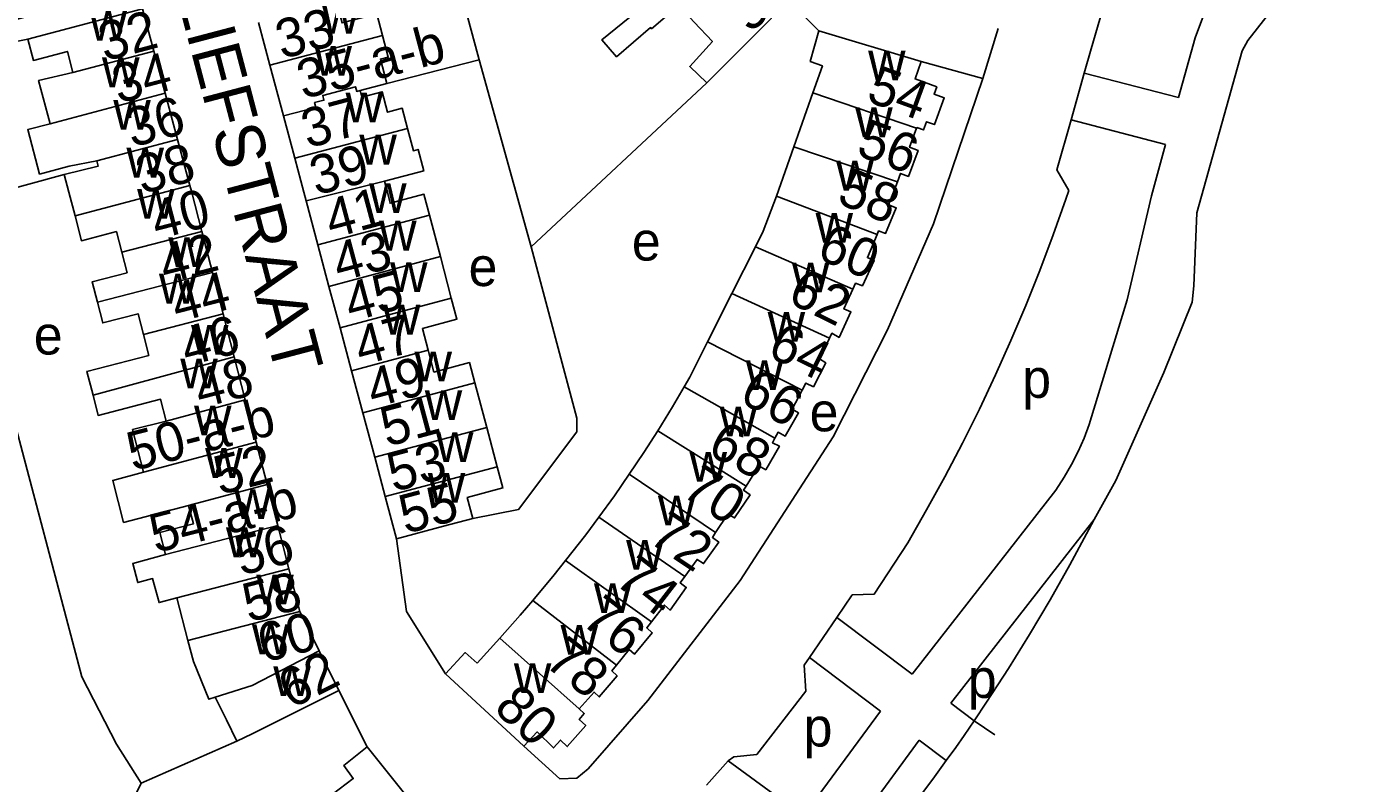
# Model space of a CAD drawing. Extents: x 161258 to 163262, y 380749 to 382054.
# Drawn here: x 162976.7 to 163113.5, y 380939 to 381017.1 of the extents above; entities that cross this region are included whole.
import ezdxf

# ---------------------------------------------------------------- set-up
doc = ezdxf.new("R2010")
doc.units = 0
for name, color, linetype in [('BLT_Basislijn', 7, 'Continuous'), ('BLT_Bebouwing', 7, 'Continuous'), ('BLT_Centroide', 7, 'Continuous'), ('BLT_Huisnummer', 7, 'Continuous'), ('BLT_Huisnummer_ tussenligend', 7, 'Continuous'), ('BLT_Huisnummer_reeks', 7, 'Continuous'), ('BLT_Onderverdeling_panden', 7, 'Continuous'), ('BLT_Straatnaam', 7, 'Continuous'), ('BLT_Vlakafsluiter', 7, 'Continuous')]:
    doc.layers.add(name, color=color, linetype=linetype)

msp = doc.modelspace()

# ---------------------------------------------------------------- linework, layer by layer
at = {"layer": 'BLT_Basislijn'}
for p, q in [((163058.43, 381016.64), (163055.32, 381019.74)), ((163076.92, 381016.86), (163075.34, 381011.73)), ((163097.27, 381015.91), (163095.55, 381009.74)), ((163085.81, 381012.27), (163086.52, 381014.78)), ((163023.39, 381013.63), (163013.88, 381011.2)), ((163023.39, 381013.63), (163028.76, 380994.35)), ((163069.01, 381013.46), (163075.34, 381011.73)), ((163046.87, 381011.26), (163028.76, 380994.35)), ((163084.45, 381007.46), (163085.81, 381012.27)), ((163085.81, 381012.27), (163095.55, 381009.74)), ((163084.45, 381007.46), (163094.21, 381004.92)), ((163094.21, 381004.92), (163092.74, 380999.63)), ((162980.61, 381001.8), (162969.5, 380998.81)), ((163082.87, 380969.27), (163068.07, 380950.29)), ((163086.84, 380966.23), (163072.06, 380947.28)), ((163061.86, 380958.45), (163060.29, 380956.14)), ((163060.29, 380956.14), (163057.46, 380952.01)), ((163060.29, 380956.14), (163068.07, 380950.29)), ((163057.46, 380952.01), (163064.81, 380946.48)), ((163011.85, 380942.78), (163008.93, 380948.59)), ((163072.06, 380947.28), (163074.46, 380945.47)), ((163064.81, 380946.48), (163056.85, 380935.68)), ((163073.44, 380943.95), (163074.46, 380945.47)), ((162998.41, 380943.36), (162988.55, 380939.04)), ((163068.8, 380943.47), (163060.88, 380932.73)), ((163068.8, 380943.47), (163071.59, 380941.37)), ((163046.84, 380938.82), (163049.09, 380941.36)), ((163049.09, 380941.36), (163056.85, 380935.68))]:
    msp.add_line(p, q, dxfattribs=at)
for points in [[(163002.05, 381092.68), (163023.25, 381014.14), (163023.39, 381013.63)], [(163086.52, 381014.78), (163089.35, 381024.47), (163091.56, 381025.8), (163097.22, 381046.14)], [(163102.09, 381014.57), (163102.7, 381015.62), (163106.68, 381020.75), (163107.92, 381025.18), (163113.49, 381045.96)], [(163102.92, 381029.44), (163101.56, 381026.55), (163100.27, 381023.63), (163099.05, 381020.67), (163097.91, 381017.68), (163097.27, 381015.91)], [(163102.09, 381014.57), (163097.44, 380997.87), (163097.13, 380990.33), (163096.95, 380988.65)], [(163033.49, 380939.56), (163034.64, 380940.51), (163040.8, 380947.55), (163050.31, 380959.94), (163059.92, 380974.75), (163065.53, 380985.81), (163070.27, 380996.72), (163075.34, 381011.73)], [(163084.22, 381000.18), (163082.98, 381002.31), (163084.45, 381007.46)], [(163067.61, 380963.84), (163069.56, 380967.23), (163071.44, 380970.65), (163073.25, 380974.11), (163075, 380977.61), (163076.67, 380981.14), (163078.26, 380984.7), (163079.79, 380988.3), (163081.24, 380991.93), (163082.61, 380995.58), (163083.91, 380999.27), (163084.22, 381000.18)], [(163092.74, 380999.63), (163090.25, 380988.9), (163086.34, 380976.02)], [(162969.5, 380998.81), (162982.43, 380950), (162985.98, 380943.06), (162988.55, 380939.04)], [(163028.76, 380994.35), (163033.46, 380976.7), (163033.46, 380975.26), (163027.46, 380967.27), (163022.75, 380966.35)], [(163086.84, 380966.23), (163089.09, 380970.25), (163094.04, 380981.4), (163096.95, 380988.65)], [(163086.34, 380976.02), (163085.8, 380974.62), (163085.19, 380973.24), (163084.5, 380971.9), (163083.74, 380970.6), (163082.87, 380969.27)], [(163074.46, 380945.47), (163075.75, 380947.38), (163078, 380950.87), (163080.18, 380954.39), (163082.29, 380957.96), (163084.33, 380961.56), (163086.3, 380965.21), (163086.84, 380966.23)], [(163014.88, 380964.24), (163015.89, 380956.75), (163019.93, 380950.31)], [(163061.86, 380958.45), (163064.16, 380958.54), (163067.61, 380963.84)], [(163057.46, 380952.01), (163056.91, 380951.2), (163057.09, 380948.54), (163052.05, 380942)], [(163028.01, 380942.84), (163031.73, 380939.48), (163033.49, 380939.56)], [(163071.59, 380941.37), (163072.57, 380942.71), (163073.44, 380943.95)], [(163049.09, 380941.36), (163049.66, 380941.74), (163052.05, 380942)], [(163063.44, 380930.85), (163065.25, 380933.05), (163067.75, 380936.23), (163070.19, 380939.45), (163071.59, 380941.37)], [(162977.75, 380926.11), (162981.4, 380927.3), (162987.16, 380936.23), (162988.55, 380939.04)]]:
    msp.add_lwpolyline(points, dxfattribs=at)
at = {"layer": 'BLT_Bebouwing'}
for p, q in [((162989.83, 381014.55), (162988.66, 381018.9)), ((163000.65, 381017.48), (163001.82, 381013.08)), ((163069.01, 381013.46), (163058.43, 381016.64)), ((162991.01, 381010.19), (162989.83, 381014.55)), ((163001.82, 381013.08), (163003.21, 381007.86)), ((162992.28, 381005.44), (162991.01, 381010.19)), ((163055.86, 381004.67), (163057.82, 381010.23)), ((163003.21, 381007.86), (163004.39, 381003.49)), ((162993.56, 381000.69), (162992.28, 381005.44)), ((163054.06, 380999.59), (163055.86, 381004.67)), ((163005.54, 380999.1), (163006.76, 380994.55)), ((162994.79, 380995.93), (162995.89, 380991.7)), ((163006.76, 380994.55), (163007.9, 380990.28)), ((163051.9, 380994.36), (163049.48, 380989.55)), ((162995.89, 380991.7), (162996.99, 380987.43)), ((163007.9, 380990.28), (163009.05, 380986)), ((163049.48, 380989.55), (163046.96, 380984.56)), ((162996.99, 380987.43), (162998.13, 380983.01)), ((163009.05, 380986), (163010.24, 380981.58)), ((163046.96, 380984.56), (163045.13, 380980.91)), ((162998.13, 380983.01), (162999.27, 380978.59)), ((163010.24, 380981.58), (163011.4, 380977.25)), ((163044.56, 380979.92), (163045.13, 380980.91)), ((163011.4, 380977.25), (163012.63, 380972.66)), ((163000.4, 380974.2), (163001.52, 380969.85)), ((163012.63, 380972.66), (163013.72, 380968.59)), ((163001.52, 380969.85), (163002.62, 380965.61)), ((163013.72, 380968.59), (163014.88, 380964.24)), ((163034.4, 380964.66), (163035.74, 380966.47)), ((163002.62, 380965.61), (163003.77, 380961.15)), ((163032.3, 380961.99), (163034.4, 380964.66)), ((163003.77, 380961.15), (163004.9, 380956.75)), ((162993.36, 380953.77), (162992.23, 380958.17)), ((163004.9, 380956.75), (163006.91, 380952.69)), ((163023.18, 380951.4), (163025.52, 380953.98)), ((163006.91, 380952.69), (163008.93, 380948.59)), ((163028.01, 380942.84), (163019.93, 380950.31)), ((163018.7, 380934.27), (163011.85, 380942.78))]:
    msp.add_line(p, q, dxfattribs=at)
for points in [[(162976.63, 381020.36), (162977.19, 381018.23), (162974.56, 381017.53), (162975.12, 381015.43), (162976.84, 381015.78)], [(163013.43, 381016.16), (163012.84, 381018.4), (163009.26, 381017.45), (163008.68, 381019.61)], [(163055.32, 381019.74), (163051.8, 381016.2), (163046.87, 381011.26)], [(163045.58, 381017.53), (163044, 381019.23), (163041.18, 381016.85), (163041.08, 381016.96), (163037.57, 381013.96), (163036.06, 381015.72), (163039.65, 381018.64)], [(163046.87, 381011.26), (163045.12, 381012.97), (163047.46, 381015.53), (163045.58, 381017.53)], [(163058.43, 381016.64), (163057.56, 381013.48), (163058.81, 381013.02), (163057.82, 381010.23)], [(162976.84, 381015.78), (162977.42, 381013.58), (162980.93, 381014.51), (162981.5, 381012.35)], [(163013.88, 381011.2), (163013.22, 381013.71), (163014.02, 381013.92), (163013.43, 381016.16)], [(163068.52, 381006.58), (163068.55, 381006.66), (163069.22, 381006.41), (163069.53, 381007.26), (163070.36, 381006.96), (163071.38, 381009.72), (163070.33, 381010.11), (163070.61, 381010.85), (163068.36, 381011.67), (163069.01, 381013.46)], [(162981.5, 381012.35), (162977.96, 381011.51), (162979.14, 381007.05)], [(163011.12, 381010.48), (163013.88, 381011.2)], [(163016, 381006.57), (163015.46, 381008.64), (163013.94, 381008.24), (163013.38, 381010.35), (163011.3, 381009.79), (163011.12, 381010.48)], [(162979.14, 381007.05), (162976.83, 381006.44), (162978.06, 381001.85), (162981.12, 381002.67), (162983.96, 381003.23)], [(163013.64, 381001.12), (163017.69, 381002.19), (163017.1, 381004.4), (163016.62, 381004.27), (163016, 381006.57)], [(163066.55, 381001.07), (163066.87, 381001.92), (163067.68, 381001.62), (163068.67, 381004.3), (163067.8, 381004.62), (163068.52, 381006.58)], [(162983.96, 381003.23), (162984.11, 381002.68), (162980.61, 381001.8)], [(163004.39, 381003.49), (163005.3, 381000), (163005.54, 380999.1)], [(162980.61, 381001.8), (162981.09, 381000), (162981.72, 380997.55)], [(162994.79, 380995.93), (162993.72, 381000.08), (162993.56, 381000.69)], [(163018.27, 380997.63), (163017.7, 380999.78), (163014.22, 380998.85), (163013.94, 381000), (163013.64, 381001.12)], [(163066.55, 381001.07), (163066.14, 381000), (163065.62, 380998.68), (163066.43, 380998.36), (163065.32, 380995.74), (163064.6, 380996), (163064.44, 380995.62)], [(163054.06, 380999.59), (163052.7, 380995.96), (163051.9, 380994.36)], [(162986.54, 380993.8), (162985.99, 380995.92), (162982.38, 380994.98), (162981.72, 380997.55)], [(163018.27, 380997.63), (163019.4, 380993.36)], [(163064.44, 380995.62), (163063.45, 380993.24), (163064.16, 380992.93), (163062.94, 380990.34), (163062.23, 380990.6), (163061.95, 380989.99)], [(162984.02, 380988.64), (162983.48, 380990.76), (162987.08, 380991.69), (162986.54, 380993.8)], [(163019.4, 380993.36), (163020.52, 380989.07)], [(163061.95, 380989.99), (163061.02, 380987.96), (163061.74, 380987.65), (163060.52, 380985.02), (163059.79, 380985.45), (163059.54, 380984.94)], [(162988.76, 380985.31), (162988.21, 380987.45), (162984.57, 380986.51), (162984.02, 380988.64)], [(163020.52, 380989.07), (163021.1, 380986.9), (163017.54, 380985.94), (163018.14, 380983.69)], [(162983.57, 380979.04), (162982.93, 380981.51), (162989.32, 380983.16), (162988.76, 380985.31)], [(163059.54, 380984.94), (163058.49, 380982.8), (163059.16, 380982.39), (163057.88, 380979.93), (163057.1, 380980.3), (163056.71, 380979.57)], [(163018.14, 380983.69), (163018.74, 380981.44), (163022.39, 380982.42), (163022.95, 380980.34)], [(163022.95, 380980.34), (163024.18, 380975.73)], [(163041.83, 380975.39), (163043.36, 380977.87), (163044.56, 380979.92)], [(162991.12, 380976.39), (162990.54, 380978.63), (162984.1, 380976.97), (162983.57, 380979.04)], [(162999.27, 380978.59), (163000, 380975.75), (163000.4, 380974.2)], [(163056.71, 380979.57), (163055.68, 380977.61), (163056.35, 380977.22), (163054.96, 380974.82), (163054.23, 380975.24), (163053.91, 380974.63)], [(162988.79, 380971.1), (162987.65, 380975.5), (162991.12, 380976.39)], [(163024.18, 380975.73), (163025.27, 380971.68)], [(163038.89, 380970.9), (163040.39, 380973.13), (163041.83, 380975.39)], [(163053.91, 380974.63), (163053.65, 380974.15), (163054.38, 380973.79), (163052.97, 380971.36), (163052.24, 380971.77), (163050.93, 380969.68)], [(163025.27, 380971.68), (163025.85, 380969.49), (163022.17, 380968.5), (163022.75, 380966.35)], [(162993.43, 380967.67), (162986.72, 380965.94), (162985.6, 380970.27), (162988.79, 380971.1)], [(163035.74, 380966.47), (163037.36, 380968.69), (163038.89, 380970.9)], [(163050.93, 380969.68), (163050.67, 380969.27), (163051.35, 380968.77), (163049.74, 380966.39), (163049.05, 380966.78), (163047.79, 380964.88)], [(162991.03, 380962.62), (162990.45, 380964.88), (162993.92, 380965.78), (162993.43, 380967.67)], [(163014.88, 380964.24), (163019.71, 380965.53), (163022.75, 380966.35)], [(163047.79, 380964.88), (163047.46, 380964.38), (163048.11, 380963.9), (163046.55, 380961.68), (163045.88, 380962.11), (163044.62, 380960.34)], [(162992.23, 380958.17), (162990.39, 380957.67), (162989.72, 380960.14), (162988.18, 380959.73), (162987.66, 380961.69), (162991.03, 380962.62)], [(163028.92, 380957.88), (163031.13, 380960.54), (163032.3, 380961.99)], [(163044.62, 380960.34), (163044.15, 380959.69), (163044.77, 380959.23), (163043.1, 380956.87), (163042.51, 380957.4), (163041.19, 380955.69)], [(163025.52, 380953.98), (163027.62, 380956.36), (163028.92, 380957.88)], [(163041.19, 380955.69), (163040.69, 380955.05), (163041.26, 380954.55), (163039.43, 380952.35), (163038.87, 380952.82), (163037.57, 380951.21)], [(162996.17, 380947.91), (162995.5, 380947.7), (162993.92, 380951.59), (162993.36, 380953.77)], [(163019.93, 380950.31), (163021.95, 380952.5), (163023.18, 380951.4)], [(163037.57, 380951.21), (163037.1, 380950.64), (163037.62, 380950.11), (163035.79, 380947.93), (163035.25, 380948.43), (163033.71, 380946.7)], [(163008.93, 380948.59), (163004.45, 380946.36), (163000, 380944.14), (162998.41, 380943.36)], [(162996.17, 380947.91), (162997.33, 380945.56), (162998.41, 380943.36)], [(163033.71, 380946.7), (163034.24, 380946.21), (163033.73, 380945.61), (163034.39, 380944.99), (163032.48, 380942.82), (163031.79, 380943.49), (163031.08, 380942.68), (163029.38, 380944.32), (163028.01, 380942.84)], [(163007.51, 380937.32), (163010.42, 380939.52), (163009.44, 380940.85), (163011.85, 380942.78)]]:
    msp.add_lwpolyline(points, dxfattribs=at)
at = {"layer": 'BLT_Onderverdeling_panden'}
for p, q in [((162976.84, 381015.78), (162988.66, 381018.9)), ((163013.43, 381016.16), (163001.82, 381013.08)), ((162981.5, 381012.35), (162989.83, 381014.55)), ((162979.14, 381007.05), (162991.01, 381010.19)), ((163068.52, 381006.58), (163057.82, 381010.23)), ((163004.39, 381003.49), (163016, 381006.57)), ((162983.96, 381003.23), (162992.28, 381005.44)), ((163066.55, 381001.07), (163055.86, 381004.67)), ((162981.72, 380997.55), (162993.56, 381000.69)), ((163005.54, 380999.1), (163013.64, 381001.12)), ((163064.44, 380995.62), (163054.06, 380999.59)), ((163018.27, 380997.63), (163006.76, 380994.55)), ((162986.54, 380993.8), (162994.79, 380995.93)), ((163061.95, 380989.99), (163051.9, 380994.36)), ((163019.4, 380993.36), (163007.9, 380990.28)), ((162984.02, 380988.64), (162995.89, 380991.7)), ((163059.54, 380984.94), (163049.48, 380989.55)), ((163020.52, 380989.07), (163009.05, 380986)), ((162988.76, 380985.31), (162996.99, 380987.43)), ((163056.71, 380979.57), (163046.96, 380984.56)), ((162983.57, 380979.04), (162998.13, 380983.01)), ((163018.14, 380983.69), (163010.24, 380981.58)), ((163022.95, 380980.34), (163011.4, 380977.25)), ((163053.91, 380974.63), (163044.56, 380979.92)), ((162991.12, 380976.39), (162999.27, 380978.59)), ((163024.18, 380975.73), (163012.63, 380972.66)), ((163050.93, 380969.68), (163041.83, 380975.39)), ((162988.79, 380971.1), (163000.4, 380974.2)), ((163025.27, 380971.68), (163013.72, 380968.59)), ((163047.79, 380964.88), (163038.89, 380970.9)), ((162993.43, 380967.67), (163001.52, 380969.85)), ((163044.62, 380960.34), (163035.74, 380966.47)), ((162991.03, 380962.62), (163002.62, 380965.61)), ((163041.19, 380955.69), (163032.3, 380961.99)), ((162992.23, 380958.17), (163003.77, 380961.15)), ((163037.57, 380951.21), (163028.92, 380957.88)), ((162993.36, 380953.77), (163004.9, 380956.75)), ((163033.71, 380946.7), (163025.52, 380953.98))]:
    msp.add_line(p, q, dxfattribs=at)
for points in [[(163011.12, 381010.48), (163010.77, 381010.38), (163010.64, 381010.86), (163007.26, 381009.97), (163007.39, 381009.48), (163006.42, 381009.23), (163006.55, 381008.74), (163003.21, 381007.86)], [(163006.91, 380952.69), (163000, 380949.13), (162996.17, 380947.91)]]:
    msp.add_lwpolyline(points, dxfattribs=at)
at = {"layer": 'BLT_Vlakafsluiter'}
msp.add_line((163076.58, 380944.01), (163074.46, 380945.47), dxfattribs=at)

# ---------------------------------------------------------------- texts
at = {"layer": 'BLT_Centroide'}
for s, p in [('w', (163007.16, 381016.34)), ('w', (162983.21, 381015.62)), ('w', (163006.41, 381012)), ('w', (163063.52, 381011.53)), ('w', (162984.5, 381010.81)), ('w', (163009.62, 381007.19)), ('w', (162985.66, 381006.44)), ('w', (163062.19, 381005.66)), ('w', (163011.04, 381002.84)), ('w', (162987.02, 381001.5)), ('w', (163060.22, 381000.16)), ('w', (162988.12, 380997.25)), ('w', (163012.05, 380997.84)), ('w', (163058.1, 380994.78)), ('w', (163013.08, 380993.97)), ('w', (162991.33, 380992.28)), ('e', (163039.15, 380992.94)), ('e', (163022.31, 380990.31)), ('w', (163014.21, 380989.69)), ('w', (163055.66, 380989.66)), ('w', (162990.38, 380988.5)), ('w', (163013.47, 380985.31)), ('w', (163053.16, 380984.56)), ('e', (162977.46, 380983.25)), ('w', (162993.68, 380983.22)), ('w', (162992.57, 380979.75)), ('w', (163016.73, 380980.47)), ('w', (163050.9, 380979.59)), ('p', (163079.42, 380978.78)), ('w', (163017.79, 380976.5)), ('e', (163057.49, 380975.33)), ('w', (162993.99, 380974.91)), ('w', (163048.2, 380974.81)), ('w', (163018.95, 380972.16)), ('w', (162995.14, 380970.53)), ('w', (163045.1, 380970.12)), ('w', (163018.1, 380967.97)), ('w', (162998.12, 380966.28)), ('w', (163041.84, 380965.62)), ('w', (162997.29, 380962.34)), ('w', (163038.56, 380961.06)), ('w', (163000.41, 380957.47)), ('w', (163035.24, 380956.59)), ('w', (162999.97, 380952.34)), ('w', (163031.8, 380952.28)), ('w', (163002.16, 380948.03)), ('w', (163026.98, 380948.34)), ('p', (163073.81, 380947.83)), ('p', (163056.87, 380942.82))]:
    msp.add_text(s, height=4, dxfattribs=at).set_placement(p)
at = {"layer": 'BLT_Huisnummer'}
for s, rotation, p in [('38', 45.2111, (163051.46, 381016.31)), ('33', 14.8632, (163003.04, 381013.7)), ('34', 14.8799, (162986.2, 381009.11)), ('54', 339.8159, (163063.19, 381009.43)), ('37', 14.9509, (163005.7, 381004.5)), ('38', 14.473, (162988.61, 380999.77)), ('58', 337.2564, (163060.15, 380998.94)), ('41', 14.9509, (163008.15, 380995.19)), ('42', 14.4631, (162991.02, 380990.54)), ('45', 14.9878, (163010.15, 380986.6)), ('62', 333.7664, (163055.05, 380988.72)), ('46', 14.4789, (162993.24, 380982.03)), ('49', 14.9743, (163012.46, 380977.73)), ('66', 332.0963, (163050.07, 380978.44)), ('70', 326.4622, (163044.13, 380968.82)), ('55', 14.9868, (163015.78, 380964.73)), ('74', 322.2422, (163037.23, 380959.68)), ('58', 14.4661, (162999.61, 380955.61)), ('62', 26.5292, (163003.99, 380946.65)), ('80', 317.2405, (163024.77, 380946.61))]:
    msp.add_text(s, height=4, rotation=rotation, dxfattribs=at).set_placement(p)
at = {"layer": 'BLT_Huisnummer_ tussenligend'}
for s, rotation, p in [('32', 14.7916, (162984.77, 381013.46)), ('36', 14.8799, (162987.59, 381004.59)), ('56', 339.8159, (163062.15, 381003.87)), ('39', 14.9509, (163006.57, 380999.64)), ('40', 14.473, (162990.16, 380995.08)), ('60', 337.2564, (163058.06, 380993.21)), ('43', 14.9509, (163008.93, 380990.73)), ('44', 14.4631, (162992.23, 380986.54)), ('47', 14.9878, (163011.18, 380982.08)), ('64', 333.7664, (163052.96, 380983.16)), ('48', 14.4789, (162994.64, 380977.68)), ('51', 14.9743, (163013.86, 380973.72)), ('68', 332.0963, (163046.78, 380973.05)), ('53', 14.9743, (163014.55, 380969.05)), ('52', 14.4789, (162996.64, 380968.74)), ('72', 326.4622, (163040.72, 380963.99)), ('56', 14.4727, (162998.83, 380960.43)), ('76', 322.2422, (163033.79, 380955.55)), ('60', 14.4661, (163001.16, 380951.44)), ('78', 322.2422, (163030, 380951.25))]:
    msp.add_text(s, height=4, rotation=rotation, dxfattribs=at).set_placement(p)
at = {"layer": 'BLT_Huisnummer_reeks'}
for s, rotation, p in [('35-a-b', 14.8632, (163005.24, 381009.57)), ('50-a-b', 14.4789, (162987.67, 380971.21)), ('54-a-b', 14.4727, (162990.01, 380962.76))]:
    msp.add_text(s, height=4, rotation=rotation, dxfattribs=at).set_placement(p)
at = {"layer": 'BLT_Straatnaam'}
msp.add_text('MADELIEFSTRAAT', height=5, rotation=284.7305, dxfattribs=at).set_placement((162987.31, 381038.71))

doc.saveas('drawing.dxf')
